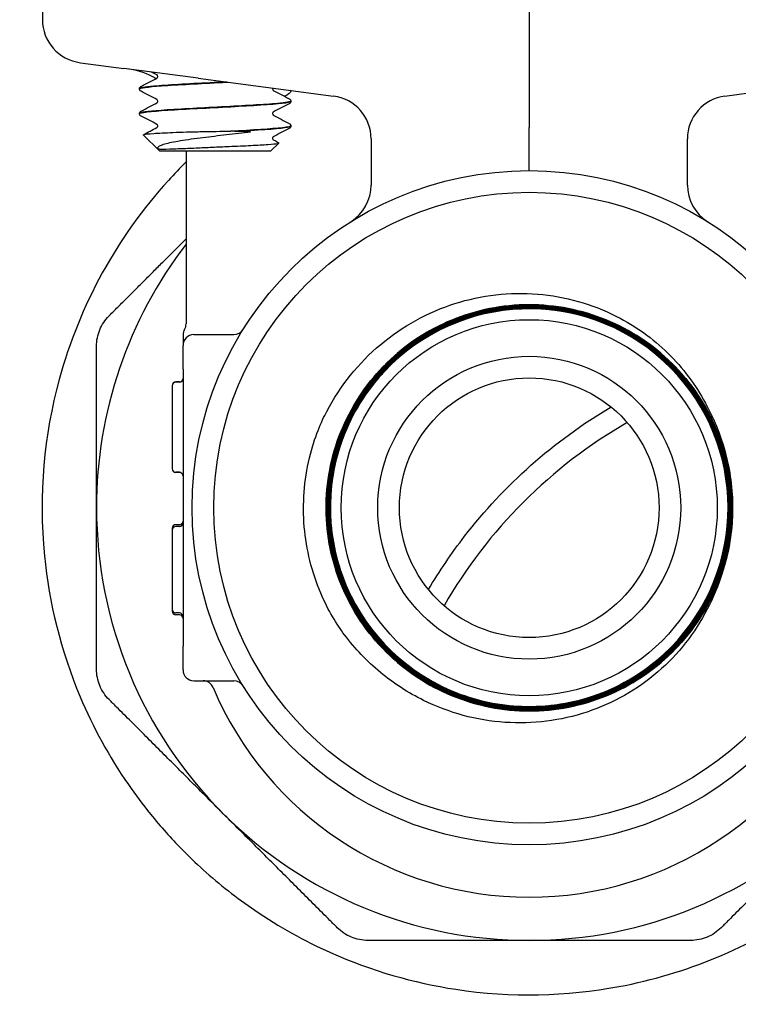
# Model space of a CAD drawing. Header units: inches. Extents: x 18 to 846, y -67 to 561.
# Tile 546 of 656: x 718.11 to 720.18, y 221.3 to 224.14. Entities that reach past the tile are written whole.
import ezdxf

# ---------------------------------------------------------------- set-up
doc = ezdxf.new("R2010")
doc.units = ezdxf.units.IN
doc.header["$LTSCALE"] = 24
doc.header["$MEASUREMENT"] = 0
doc.layers.add('Visible (ANSI)', color=7, linetype='Continuous', lineweight=30)

msp = doc.modelspace()

# ---------------------------------------------------------------- linework, layer by layer
at = {"layer": 'Visible (ANSI)'}
for p, q in [((718.17455, 224.60536), (718.17455, 224.14013)), ((719.5808, 224.60536), (719.5808, 223.82899)), ((718.28434, 224.01591), (718.4095, 223.99943)), ((718.62432, 223.97115), (718.4095, 223.99943)), ((718.62432, 223.97115), (719.01534, 223.91967)), ((720.14627, 223.91967), (720.53729, 223.97115)), ((718.45488, 223.94073), (718.45488, 223.94006)), ((718.89238, 223.90498), (718.89238, 223.90431)), ((718.45488, 223.86923), (718.45488, 223.86856)), ((718.7304, 223.81792), (718.7179, 223.81792)), ((718.89238, 223.83348), (718.89238, 223.83281)), ((719.5808, 223.70411), (719.5808, 223.82899)), ((718.51262, 223.76161), (718.46585, 223.80722)), ((719.12402, 223.79574), (719.12402, 223.66245)), ((720.03759, 223.66245), (720.03759, 223.79574)), ((718.51262, 223.76161), (718.83463, 223.76161)), ((718.58955, 223.76161), (718.58955, 223.26161)), ((718.83463, 223.76161), (718.8575, 223.78391)), ((718.5808, 223.22955), (718.5808, 223.19911)), ((718.61205, 223.23036), (718.72769, 223.23036)), ((718.5808, 223.13036), (718.5808, 223.19911)), ((718.5808, 223.13036), (718.5808, 222.99785)), ((718.54955, 223.08315), (718.54955, 223.08254)), ((718.54955, 223.08254), (718.54955, 222.96289)), ((718.57039, 223.09356), (718.55997, 223.09356)), ((718.57039, 223.09296), (718.55997, 223.09296)), ((718.5808, 222.99785), (718.5808, 222.46288)), ((718.54955, 222.96289), (718.54955, 222.84304)), ((718.54955, 222.84304), (718.54955, 222.84264)), ((718.57039, 222.83262), (718.55997, 222.83262)), ((718.57039, 222.83222), (718.55997, 222.83222)), ((718.57039, 222.68134), (718.55997, 222.68134)), ((718.54955, 222.67092), (718.54955, 222.66583)), ((718.54955, 222.66586), (718.54955, 222.43669)), ((718.57039, 222.67627), (718.55997, 222.67627)), ((718.5808, 222.46288), (718.5808, 222.33036)), ((718.54955, 222.43669), (718.54955, 222.43142)), ((718.57039, 222.42627), (718.55997, 222.42627)), ((718.57039, 222.42101), (718.55997, 222.42101)), ((718.5808, 222.26161), (718.5808, 222.33036)), ((718.61205, 222.23036), (718.72769, 222.23036))]:
    msp.add_line(p, q, dxfattribs=at)
for radius in [0.97375, 0.91125, 0.54316, 0.4375, 0.375]:
    msp.add_circle((719.5808, 222.73036), radius, dxfattribs=at)
for centre, radius, start, end in [((730.5808, 232.73036), 18.75, 193.689887, 261.558657), ((718.40205, 223.8113), 0.1875, 57.7328, 82.5), ((718.99902, 223.79574), 0.125, 0, 82.5), ((720.16259, 223.79574), 0.125, 97.5, 180), ((718.99902, 223.66245), 0.125, 301.97122, 0), ((720.16259, 223.66245), 0.125, 180, 238.02878), ((719.5808, 222.73036), 1.25, 142.46676, 180), ((719.5808, 222.73036), 0.57441, 139.86113, 136.72231), ((718.61205, 223.22972), 0.03125, 149.31658, 180), ((718.5583, 223.26161), 0.03125, 329.31658, 0), ((718.61205, 223.19911), 0.03125, 90, 180), ((718.72769, 223.26161), 0.03125, 270, 328.08862), ((718.57039, 223.10398), 0.01042, 270, 0), ((718.57039, 223.10337), 0.01042, 270, 0), ((719.5808, 222.73036), 0.57441, 136.72231, 139.86113), ((718.55997, 223.08315), 0.01042, 90, 180), ((718.55997, 223.08254), 0.01042, 90, 180), ((720.5808, 221.73036), 1.4375, 119.91628, 150.08372), ((718.55997, 222.84304), 0.01042, 180, 270), ((718.55997, 222.84264), 0.01042, 180, 270), ((718.57039, 222.82221), 0.01042, 0, 90), ((718.57039, 222.8218), 0.01042, 0, 90), ((719.5808, 222.73036), 0.5875, 358.62118, 1.76001), ((719.5808, 222.73036), 1.25, 180, 225), ((718.55997, 222.67092), 0.01042, 90, 180), ((718.57039, 222.69175), 0.01042, 270, 0), ((718.57039, 222.68669), 0.01042, 270, 0), ((718.55997, 222.66586), 0.01042, 90, 180), ((718.55997, 222.43669), 0.01042, 180, 270), ((718.55997, 222.43142), 0.01042, 180, 270), ((718.57039, 222.41586), 0.01042, 0, 90), ((718.57039, 222.41059), 0.01042, 0, 90), ((718.61205, 222.26161), 0.03125, 180, 270), ((718.63873, 222.19911), 0.03125, 22.87693, 90), ((718.72769, 222.19911), 0.03125, 31.91138, 90), ((719.5808, 222.59661), 0.99125, 202.87693, 337.12307), ((719.5808, 222.73036), 1.25, 225, 270), ((719.5808, 222.73036), 1.25, 270, 315)]:
    msp.add_arc(centre, radius, start, end, dxfattribs=at)
msp.add_ellipse((718.30066, 224.13984), major_axis=(0.12504, -0.01646), ratio=0.991106, start_param=3.2713412, end_param=4.712389, dxfattribs=at)
for points in [[(718.50561, 223.98064), (718.5004, 223.98337), (718.49519, 223.98611), (718.48998, 223.98884)], [(718.45958, 223.94754), (718.47493, 223.95557), (718.49028, 223.9636), (718.50561, 223.97165)], [(718.50561, 223.90914), (718.49028, 223.91719), (718.47493, 223.92523), (718.45958, 223.93326)], [(718.83992, 223.94277), (718.83963, 223.94211), (718.83942, 223.94126), (718.83942, 223.9404)], [(718.84164, 223.9359), (718.85698, 223.92785), (718.87232, 223.91982), (718.88767, 223.91179)], [(718.45958, 223.87604), (718.47493, 223.88407), (718.49028, 223.8921), (718.50561, 223.90015)], [(718.88767, 223.89751), (718.87232, 223.88948), (718.85698, 223.88144), (718.84164, 223.87339)], [(718.50561, 223.83764), (718.49028, 223.84569), (718.47493, 223.85373), (718.45958, 223.86176)], [(718.84164, 223.8644), (718.85698, 223.85635), (718.87232, 223.84832), (718.88767, 223.84029)], [(718.46619, 223.808), (718.47934, 223.81488), (718.49248, 223.82176), (718.50561, 223.82865)], [(718.88767, 223.82601), (718.87232, 223.81798), (718.85698, 223.80994), (718.84164, 223.80189)], [(718.84164, 223.7929), (718.8468, 223.7902), (718.85196, 223.78749), (718.85712, 223.78479)]]:
    msp.add_open_spline(points, degree=3, dxfattribs=at)
for points, knots in [([(718.45492, 223.94004), (718.45502, 223.94302), (718.47833, 223.94601), (718.51894, 223.949), (718.56435, 223.95234), (718.63053, 223.95568), (718.69446, 223.95902), (718.69973, 223.9593), (718.70497, 223.95957), (718.71017, 223.95985)], [15.7056467, 15.7056467, 15.7056467, 15.7056467, 16.4933178, 16.4933178, 16.4933178, 17.3741612, 17.3741612, 17.3741612, 17.4466642, 17.4466642, 17.4466642, 17.4466642]), ([(718.7065, 223.96033), (718.69088, 223.9595), (718.675, 223.95868), (718.6592, 223.95785), (718.59524, 223.95452), (718.53385, 223.95119), (718.49631, 223.94785), (718.46959, 223.94548), (718.45531, 223.9431), (718.4551, 223.94073)], [-23.7130579, -23.7130579, -23.7130579, -23.7130579, -23.4959687, -23.4959687, -23.4959687, -22.6167864, -22.6167864, -22.6167864, -21.9911486, -21.9911486, -21.9911486, -21.9911486]), ([(718.50783, 223.97615), (718.50783, 223.97753), (718.50727, 223.97882), (718.50633, 223.98011), (718.50598, 223.98038), (718.50566, 223.98061), (718.50561, 223.98064), (718.50561, 223.98064)], [0, 0, 0, 0, 0.022828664, 0.022828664, 0.041633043, 0.041633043, 0.054614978, 0.054614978, 0.054614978, 0.054614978]), ([(718.50561, 223.97165), (718.50561, 223.97165), (718.50584, 223.97174), (718.5066, 223.97254), (718.50697, 223.97299), (718.5076, 223.97432), (718.50783, 223.97523), (718.50783, 223.97615)], [0.002645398, 0.002645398, 0.002645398, 0.002645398, 0.027589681, 0.027589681, 0.042171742, 0.042171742, 0.057287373, 0.057287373, 0.057287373, 0.057287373]), ([(718.45488, 223.94076), (718.45494, 223.94221), (718.45549, 223.94358), (718.45673, 223.94546), (718.4574, 223.94607), (718.45856, 223.94696), (718.45908, 223.94727), (718.45958, 223.94754)], [0, 0, 0, 0, 0.020588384, 0.020588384, 0.04017257, 0.04017257, 0.058516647, 0.058516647, 0.058516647, 0.058516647]), ([(718.45958, 223.93326), (718.4588, 223.93367), (718.45796, 223.93416), (718.45656, 223.93561), (718.45606, 223.93625), (718.45523, 223.9379), (718.45493, 223.93895), (718.45488, 223.94004)], [0, 0, 0, 0, 0.028459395, 0.028459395, 0.043235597, 0.043235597, 0.058545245, 0.058545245, 0.058545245, 0.058545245]), ([(718.83942, 223.9404), (718.83942, 223.93901), (718.83999, 223.93772), (718.84092, 223.93643), (718.84127, 223.93616), (718.84159, 223.93593), (718.84165, 223.9359), (718.84165, 223.9359)], [0, 0, 0, 0, 0.022828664, 0.022828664, 0.041633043, 0.041633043, 0.054614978, 0.054614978, 0.054614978, 0.054614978]), ([(718.89031, 223.93613), (718.89178, 223.93594), (718.89247, 223.93514), (718.8921, 223.93057), (718.88595, 223.92416), (718.87473, 223.91932), (718.87433, 223.91915), (718.87392, 223.91898)], [0, 0, 0, 0, 0.08181539, 0.08181539, 0.30693367, 0.30693367, 0.31512174, 0.31512174, 0.31512174, 0.31512174]), ([(718.45488, 223.86854), (718.45488, 223.86859), (718.45488, 223.86865), (718.45489, 223.8687), (718.4557, 223.87205), (718.48662, 223.8754), (718.53687, 223.87875), (718.5871, 223.8821), (718.65566, 223.88545), (718.71865, 223.8888), (718.78161, 223.89214), (718.83777, 223.89549), (718.86754, 223.89884), (718.88378, 223.90066), (718.892, 223.90249), (718.89204, 223.90431)], [9.4224614, 9.4224614, 9.4224614, 9.4224614, 9.4372578, 9.4372578, 9.4372578, 10.320193, 10.320193, 10.320193, 11.2028583, 11.2028583, 11.2028583, 12.0852563, 12.0852563, 12.0852563, 12.5663706, 12.5663706, 12.5663706, 12.5663706]), ([(718.89215, 223.90501), (718.89205, 223.90271), (718.87877, 223.90041), (718.85364, 223.8981), (718.81704, 223.89475), (718.75599, 223.8914), (718.6918, 223.88805), (718.62791, 223.88472), (718.56215, 223.88138), (718.5173, 223.87805), (718.47779, 223.87511), (718.45516, 223.87217), (718.45493, 223.86923)], [-18.8518725, -18.8518725, -18.8518725, -18.8518725, -18.2452653, -18.2452653, -18.2452653, -17.3619241, -17.3619241, -17.3619241, -16.4826805, -16.4826805, -16.4826805, -15.7079633, -15.7079633, -15.7079633, -15.7079633]), ([(718.50783, 223.90465), (718.50783, 223.90603), (718.50727, 223.90732), (718.50633, 223.90861), (718.50598, 223.90888), (718.50566, 223.90911), (718.50561, 223.90914), (718.50561, 223.90914)], [0, 0, 0, 0, 0.022828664, 0.022828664, 0.041633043, 0.041633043, 0.054614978, 0.054614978, 0.054614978, 0.054614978]), ([(718.50561, 223.90015), (718.50561, 223.90015), (718.50584, 223.90024), (718.5066, 223.90104), (718.50697, 223.90149), (718.5076, 223.90282), (718.50783, 223.90373), (718.50783, 223.90465)], [0.002645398, 0.002645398, 0.002645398, 0.002645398, 0.027589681, 0.027589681, 0.042171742, 0.042171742, 0.057287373, 0.057287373, 0.057287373, 0.057287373]), ([(718.88767, 223.91179), (718.88845, 223.91138), (718.8893, 223.91088), (718.89069, 223.90943), (718.89119, 223.90879), (718.89202, 223.90714), (718.89233, 223.90609), (718.89238, 223.90501)], [0, 0, 0, 0, 0.028459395, 0.028459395, 0.043235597, 0.043235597, 0.058545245, 0.058545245, 0.058545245, 0.058545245]), ([(718.89238, 223.90429), (718.89231, 223.90283), (718.89177, 223.90146), (718.89052, 223.89958), (718.88985, 223.89897), (718.8887, 223.89808), (718.88817, 223.89777), (718.88767, 223.89751)], [0, 0, 0, 0, 0.020588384, 0.020588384, 0.04017257, 0.04017257, 0.058516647, 0.058516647, 0.058516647, 0.058516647]), ([(718.45488, 223.86926), (718.45494, 223.87071), (718.45549, 223.87208), (718.45673, 223.87396), (718.4574, 223.87457), (718.45856, 223.87546), (718.45908, 223.87577), (718.45958, 223.87604)], [0, 0, 0, 0, 0.020588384, 0.020588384, 0.04017257, 0.04017257, 0.058516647, 0.058516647, 0.058516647, 0.058516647]), ([(718.84165, 223.87339), (718.84165, 223.87339), (718.84141, 223.8733), (718.84065, 223.8725), (718.84029, 223.87205), (718.83966, 223.87072), (718.83942, 223.86981), (718.83942, 223.8689)], [0.002645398, 0.002645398, 0.002645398, 0.002645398, 0.027589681, 0.027589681, 0.042171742, 0.042171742, 0.057287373, 0.057287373, 0.057287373, 0.057287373]), ([(718.45958, 223.86176), (718.4588, 223.86217), (718.45796, 223.86266), (718.45656, 223.86411), (718.45606, 223.86475), (718.45523, 223.8664), (718.45493, 223.86745), (718.45488, 223.86854)], [0, 0, 0, 0, 0.028459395, 0.028459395, 0.043235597, 0.043235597, 0.058545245, 0.058545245, 0.058545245, 0.058545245]), ([(718.83942, 223.8689), (718.83942, 223.86751), (718.83999, 223.86622), (718.84092, 223.86493), (718.84127, 223.86466), (718.84159, 223.86443), (718.84165, 223.8644), (718.84165, 223.8644)], [0, 0, 0, 0, 0.022828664, 0.022828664, 0.041633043, 0.041633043, 0.054614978, 0.054614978, 0.054614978, 0.054614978]), ([(718.46585, 223.80722), (718.46537, 223.80769), (718.46615, 223.80816), (718.4724, 223.80961), (718.4819, 223.81056), (718.51049, 223.81249), (718.52943, 223.81345), (718.55179, 223.81441)], [-0.5228503, -0.5228503, -0.5228503, -0.5228503, -0.42146306, -0.42146306, -0.21216858, -0.21216858, 0, 0, 0, 0]), ([(718.50783, 223.83315), (718.50783, 223.83453), (718.50727, 223.83582), (718.50633, 223.83711), (718.50598, 223.83738), (718.50566, 223.83761), (718.50561, 223.83764), (718.50561, 223.83764)], [0, 0, 0, 0, 0.022828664, 0.022828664, 0.041633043, 0.041633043, 0.054614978, 0.054614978, 0.054614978, 0.054614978]), ([(718.50561, 223.82865), (718.50561, 223.82865), (718.50584, 223.82874), (718.5066, 223.82954), (718.50697, 223.82999), (718.5076, 223.83132), (718.50783, 223.83223), (718.50783, 223.83315)], [0.002645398, 0.002645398, 0.002645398, 0.002645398, 0.027589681, 0.027589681, 0.042171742, 0.042171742, 0.057287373, 0.057287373, 0.057287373, 0.057287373]), ([(718.76729, 223.81441), (718.74479, 223.81172), (718.72114, 223.80901), (718.67446, 223.80354), (718.65176, 223.80082), (718.60654, 223.79496), (718.58471, 223.79184), (718.54839, 223.78554), (718.53394, 223.78243), (718.5141, 223.77614), (718.50846, 223.77303), (718.50739, 223.76981)], [-0.9073382, -0.9073382, -0.9073382, -0.9073382, -0.72551326, -0.72551326, -0.55061182, -0.55061182, -0.35778862, -0.35778862, -0.17425332, -0.17425332, 0, 0, 0, 0]), ([(718.55179, 223.81441), (718.56401, 223.81493), (718.57721, 223.8154), (718.60529, 223.81623), (718.62014, 223.81659), (718.66263, 223.81746), (718.69078, 223.81787), (718.7179, 223.81792)], [-0.44431555, -0.44431555, -0.44431555, -0.44431555, -0.32882749, -0.32882749, -0.21096916, -0.21096916, 0, 0, 0, 0]), ([(718.89203, 223.83351), (718.89207, 223.83168), (718.88392, 223.82985), (718.86772, 223.82803), (718.83787, 223.82466), (718.78129, 223.82129), (718.7179, 223.81792)], [-12.5686872, -12.5686872, -12.5686872, -12.5686872, -12.0870096, -12.0870096, -12.0870096, -11.1993887, -11.1993887, -11.1993887, -11.1993887]), ([(718.7304, 223.81792), (718.79416, 223.82136), (718.84898, 223.82479), (718.87486, 223.82823), (718.88638, 223.82976), (718.89206, 223.83128), (718.89202, 223.83281)], [4.9749506, 4.9749506, 4.9749506, 4.9749506, 5.8802797, 5.8802797, 5.8802797, 6.2831853, 6.2831853, 6.2831853, 6.2831853]), ([(718.7304, 223.81792), (718.75173, 223.81787), (718.76662, 223.81748), (718.77281, 223.81669), (718.77372, 223.81656), (718.77442, 223.81632), (718.77457, 223.81626), (718.7747, 223.81617), (718.77474, 223.81613), (718.77477, 223.81607), (718.77478, 223.81605), (718.77478, 223.816), (718.77478, 223.81597), (718.77475, 223.81592), (718.77473, 223.8159), (718.77466, 223.81584), (718.77461, 223.8158), (718.77443, 223.8157), (718.77424, 223.81562), (718.77365, 223.81543), (718.77319, 223.81532), (718.77124, 223.81492), (718.76912, 223.81463), (718.76729, 223.81441)], [-0.13908594, -0.13908594, -0.13908594, -0.13908594, -0.04049598, -0.04049598, -0.02905727, -0.02905727, -0.02604998, -0.02604998, -0.0248335, -0.0248335, -0.02414703, -0.02414703, -0.02358262, -0.02358262, -0.02294682, -0.02294682, -0.02195641, -0.02195641, -0.01935369, -0.01935369, -0.01486853, -0.01486853, 0, 0, 0, 0]), ([(718.88767, 223.84029), (718.88845, 223.83988), (718.8893, 223.83938), (718.89069, 223.83793), (718.89119, 223.83729), (718.89202, 223.83564), (718.89233, 223.83459), (718.89238, 223.83351)], [0, 0, 0, 0, 0.028459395, 0.028459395, 0.043235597, 0.043235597, 0.058545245, 0.058545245, 0.058545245, 0.058545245]), ([(718.89238, 223.83279), (718.89231, 223.83133), (718.89177, 223.82996), (718.89052, 223.82808), (718.88985, 223.82747), (718.8887, 223.82658), (718.88817, 223.82627), (718.88767, 223.82601)], [0, 0, 0, 0, 0.020588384, 0.020588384, 0.04017257, 0.04017257, 0.058516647, 0.058516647, 0.058516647, 0.058516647]), ([(718.84165, 223.80189), (718.84165, 223.80189), (718.84141, 223.8018), (718.84065, 223.801), (718.84029, 223.80055), (718.83966, 223.79922), (718.83942, 223.79831), (718.83942, 223.7974)], [0.002645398, 0.002645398, 0.002645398, 0.002645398, 0.027589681, 0.027589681, 0.042171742, 0.042171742, 0.057287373, 0.057287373, 0.057287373, 0.057287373]), ([(718.83942, 223.7974), (718.83942, 223.79601), (718.83999, 223.79472), (718.84092, 223.79343), (718.84127, 223.79316), (718.84159, 223.79293), (718.84165, 223.7929), (718.84165, 223.7929)], [0, 0, 0, 0, 0.022828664, 0.022828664, 0.041633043, 0.041633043, 0.054614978, 0.054614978, 0.054614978, 0.054614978]), ([(718.50739, 223.76981), (718.50729, 223.76948), (718.50733, 223.76915), (718.50753, 223.76876), (718.50758, 223.76867), (718.50768, 223.76852), (718.50772, 223.76847), (718.50779, 223.76839), (718.50782, 223.76836), (718.50789, 223.76829), (718.50791, 223.76826), (718.50798, 223.7682), (718.50802, 223.76817), (718.5081, 223.76809), (718.50815, 223.76805), (718.50832, 223.76792), (718.50845, 223.76783), (718.50891, 223.76755), (718.50928, 223.76738), (718.5116, 223.76657), (718.51465, 223.76628), (718.5214, 223.76628)], [-0.25215193, -0.25215193, -0.25215193, -0.25215193, -0.19967794, -0.19967794, -0.18722758, -0.18722758, -0.18219412, -0.18219412, -0.17935031, -0.17935031, -0.17701108, -0.17701108, -0.17437616, -0.17437616, -0.17027277, -0.17027277, -0.15860757, -0.15860757, -0.12989843, -0.12989843, 0, 0, 0, 0]), ([(718.5214, 223.76628), (718.53359, 223.76628), (718.54956, 223.76695), (718.57725, 223.76798), (718.59696, 223.76879), (718.61862, 223.76981)], [-0.29459793, -0.29459793, -0.29459793, -0.29459793, -0.17753869, -0.17753869, 0, 0, 0, 0]), ([(718.61862, 223.76981), (718.63357, 223.77051), (718.64929, 223.7712), (718.68152, 223.7726), (718.69786, 223.7733), (718.73625, 223.77497), (718.75757, 223.77592), (718.79607, 223.77785), (718.81278, 223.77881), (718.83924, 223.78074), (718.84862, 223.78169), (718.85729, 223.78337), (718.85847, 223.78408), (718.85712, 223.78479)], [-2.9565185, -2.9565185, -2.9565185, -2.9565185, -2.83328963, -2.83328963, -2.7085326, -2.7085326, -2.53378878, -2.53378878, -2.35616123, -2.35616123, -2.17565081, -2.17565081, -2.04025374, -2.04025374, -2.04025374, -2.04025374]), ([(718.58956, 223.72929), (718.57201, 223.71188), (718.55495, 223.69403), (718.3911, 223.51337), (718.28211, 223.31696), (718.17941, 222.94039), (718.16292, 222.76804), (718.1938, 222.45604), (718.22736, 222.31838), (718.32075, 222.0965), (718.36714, 222.01127), (718.4432, 221.90118), (718.46455, 221.87264), (718.50153, 221.82697), (718.51647, 221.80941), (718.54631, 221.77605), (718.56114, 221.76022), (718.5966, 221.72408), (718.61748, 221.70407), (718.68624, 221.64214), (718.73603, 221.6031), (718.85821, 221.51977), (718.93162, 221.47905), (719.12552, 221.39244), (719.24754, 221.35763), (719.52945, 221.31466), (719.68865, 221.31885), (720.03461, 221.38357), (720.21744, 221.4604), (720.55582, 221.69278), (720.70674, 221.85694), (720.90324, 222.21498), (720.9622, 222.39775), (720.99574, 222.73949), (720.98741, 222.89134), (720.92128, 223.18209), (720.86784, 223.31848), (720.76556, 223.49167), (720.73592, 223.53597), (720.68388, 223.60485), (720.66311, 223.63044), (720.622, 223.67757), (720.60187, 223.69924), (720.57808, 223.72328), (720.57508, 223.72629), (720.57205, 223.72929)], [5.1200673, 5.1200673, 5.1200673, 5.1200673, 5.3468231, 5.3468231, 7.3617835, 7.3617835, 8.8548679, 8.8548679, 10.0043047, 10.0043047, 10.7586975, 10.7586975, 11.0316049, 11.0316049, 11.2075925, 11.2075925, 11.3731003, 11.3731003, 11.594091, 11.594091, 12.0813635, 12.0813635, 12.7424337, 12.7424337, 13.7843745, 13.7843745, 15.1663247, 15.1663247, 16.9519263, 16.9519263, 18.9421313, 18.9421313, 20.5811422, 20.5811422, 21.8118685, 21.8118685, 22.9486809, 22.9486809, 23.3564526, 23.3564526, 23.607837, 23.607837, 23.8332545, 23.8332545, 23.8657217, 23.8657217, 23.8657217, 23.8657217]), ([(718.99601, 223.00853), (719.03491, 223.08256), (719.08778, 223.14835), (719.21493, 223.25493), (719.28767, 223.29508), (719.44328, 223.34461), (719.5245, 223.35399), (719.68467, 223.34095), (719.76211, 223.31915), (719.88771, 223.25524), (719.93778, 223.21936), (720.02474, 223.13424), (720.06129, 223.08565), (720.08985, 223.03238)], [0, 0, 0, 0, 0.637222, 0.637222, 1.2647089, 1.2647089, 1.8824576, 1.8824576, 2.490465, 2.490465, 2.9578106, 2.9578106, 3.4191938, 3.4191938, 3.4191938, 3.4191938]), ([(719.16261, 223.12414), (719.13953, 223.09965), (719.11859, 223.07311), (719.05908, 222.98222), (719.03071, 222.9122), (719.00242, 222.76523), (719.00277, 222.68967), (719.03242, 222.54294), (719.06144, 222.47317), (719.14461, 222.34867), (719.19796, 222.29514), (719.32219, 222.21153), (719.39189, 222.18226), (719.53859, 222.15209), (719.61419, 222.15148), (719.76138, 222.17929), (719.83156, 222.20744), (719.95719, 222.28908), (720.01143, 222.34178), (720.09666, 222.46502), (720.12683, 222.53439), (720.15887, 222.68079), (720.16044, 222.75643), (720.13449, 222.90406), (720.10721, 222.97464), (720.02712, 223.10137), (719.97507, 223.15631), (719.85284, 223.24315), (719.78382, 223.27422), (719.63774, 223.30814), (719.56208, 223.31066), (719.41403, 223.28657), (719.34307, 223.26017), (719.21525, 223.18164), (719.15961, 223.13026), (719.07117, 223.00906), (719.03922, 222.94039), (719.00342, 222.79466), (718.99993, 222.71898), (719.02217, 222.57055), (719.04768, 222.49921), (719.12463, 222.37032), (719.17534, 222.314), (719.29549, 222.22398), (719.36379, 222.19113), (719.50915, 222.15347), (719.58483, 222.14902), (719.73363, 222.16938), (719.80533, 222.19401), (719.93527, 222.26937), (719.99226, 222.31938), (720.08387, 222.43846), (720.1176, 222.50639), (720.15712, 222.65136), (720.16254, 222.72702), (720.14405, 222.87616), (720.12032, 222.94822), (720.04656, 223.07919), (719.99724, 223.13685), (719.87925, 223.23001), (719.81172, 223.26463), (719.66717, 223.30601), (719.59153, 223.31239), (719.44207, 223.29578), (719.36967, 223.27295), (719.23769, 223.20081), (719.17937, 223.15219), (719.08466, 223.03532), (719.04917, 222.96818), (719.00592, 222.82408), (718.99858, 222.74848), (719.01331, 222.59872), (719.03523, 222.52599), (719.10574, 222.39302), (719.15364, 222.33405), (719.26938, 222.2378), (719.33611, 222.20144), (719.47975, 222.15634), (719.55529, 222.14804), (719.70533, 222.16087), (719.77838, 222.18189), (719.91232, 222.25075), (719.97193, 222.29793), (720.0697, 222.41252), (720.10693, 222.47882), (720.15387, 222.62197), (720.16314, 222.69745), (720.1522, 222.84773), (720.1321, 222.92109), (720.0649, 223.05598), (720.01844, 223.11622), (719.90504, 223.21551), (719.83917, 223.2536), (719.69653, 223.30239), (719.62112, 223.31261), (719.47062, 223.30358), (719.39696, 223.28439), (719.26114, 223.21887), (719.20028, 223.17315), (719.0995, 223.06094), (719.06055, 222.99551), (719.00992, 222.85341), (718.99874, 222.77809), (719.00587, 222.62739), (719.02413, 222.55344), (719.08797, 222.41671), (719.13294, 222.35524), (719.24394, 222.25298), (719.3089, 222.21318), (719.45044, 222.16072), (719.52567, 222.14857), (719.67655, 222.1538), (719.75076, 222.17112), (719.88838, 222.23327), (719.95047, 222.27749), (720.05419, 222.38725), (720.09484, 222.45175), (720.14912, 222.5927), (720.16223, 222.66782), (720.15892, 222.81885), (720.14252, 222.89333), (720.08209, 223.03181), (720.03863, 223.09449), (719.93012, 223.19967), (719.8661, 223.24116), (719.72575, 223.29726), (719.65077, 223.31133), (719.4996, 223.30993), (719.42488, 223.29447), (719.28555, 223.23576), (719.22228, 223.19307), (719.11567, 223.08583), (719.07334, 223.0223), (719.01543, 222.88259), (719.0004, 222.80774), (718.99988, 222.65647), (719.0144, 222.58151), (719.07138, 222.44135), (719.11329, 222.37751), (719.21923, 222.26947), (719.28226, 222.22632), (719.42132, 222.1666), (719.49602, 222.15061), (719.64737, 222.14817), (719.72256, 222.16175), (719.86352, 222.21698), (719.92793, 222.2581), (720.03737, 222.36274), (720.08135, 222.42525), (720.14287, 222.56364), (720.15981, 222.63818), (720.16417, 222.78958), (720.15154, 222.86499), (720.09807, 223.00672), (720.05774, 223.0717), (719.95443, 223.18253), (719.89244, 223.22732), (719.75476, 223.29063), (719.68039, 223.30853), (719.52896, 223.31481), (719.45335, 223.30313), (719.31085, 223.25143), (719.24533, 223.2119), (719.13313, 223.10994), (719.08752, 223.04848), (719.02243, 222.91153), (719.00357, 222.83734), (718.99537, 222.68591), (719.0061, 222.6101), (719.05602, 222.46687), (719.09474, 222.40081), (719.19533, 222.28725), (719.25625, 222.24084), (719.39245, 222.17397), (719.46644, 222.15416), (719.61786, 222.14403), (719.69384, 222.1538), (719.83779, 222.20194), (719.90437, 222.23984), (720.01928, 222.33905), (720.06649, 222.39941), (720.13512, 222.53484), (720.15588, 222.60862), (720.16794, 222.76), (720.15913, 222.83615), (720.11279, 222.98079), (720.07571, 223.04789), (719.9779, 223.16412), (719.91811, 223.21213), (719.78347, 223.28252), (719.70991, 223.30422), (719.5586, 223.31821), (719.4823, 223.31036), (719.33699, 223.26583), (719.26938, 223.22958), (719.15184, 223.13319), (719.10305, 223.07398), (719.03091, 222.94015), (719.00826, 222.86683), (718.99234, 222.71561), (718.99924, 222.63917), (719.04194, 222.49321), (719.07735, 222.4251), (719.1723, 222.30627), (719.23094, 222.2567), (719.36392, 222.18283), (719.437, 222.15923), (719.58809, 222.14139), (719.66467, 222.14731), (719.81125, 222.18819), (719.87985, 222.22275), (719.99995, 222.31625), (720.05029, 222.37429), (720.1259, 222.50641), (720.15044, 222.57923), (720.17021, 222.73018), (720.16525, 222.80688), (720.12621, 222.95406), (720.0925, 223.02314), (720.00047, 223.14449), (719.94304, 223.1956), (719.81181, 223.27292), (719.73926, 223.2984), (719.58847, 223.3201), (719.51167, 223.31611), (719.36391, 223.27892), (719.29436, 223.24606), (719.17177, 223.15553), (719.11991, 223.09871), (719.04087, 222.96839), (719.01446, 222.89612), (718.99083, 222.74552), (718.99385, 222.66862), (719.02919, 222.52031), (719.06118, 222.45031), (719.15021, 222.3265), (719.2064, 222.27388), (719.33579, 222.19315), (719.40777, 222.16581), (719.55815, 222.14025), (719.63513, 222.14229), (719.78398, 222.17577), (719.85442, 222.20689), (719.97943, 222.2944), (720.03279, 222.34995), (720.11521, 222.4784), (720.14348, 222.55006), (720.17096, 222.70021), (720.1699, 222.77725), (720.13829, 222.92661), (720.10805, 222.99749), (720.02208, 223.12368), (719.96717, 223.17777), (719.8397, 223.26187), (719.76835, 223.29107), (719.61847, 223.32047), (719.54137, 223.32038), (719.39153, 223.29066), (719.32022, 223.26129), (719.19287, 223.17688), (719.13805, 223.12263), (719.05228, 222.99615), (719.02217, 222.92514), (718.99085, 222.77554), (718.98995, 222.6984), (719.01779, 222.54809), (719.04627, 222.47638), (719.12912, 222.34788), (719.1827, 222.29234), (719.30816, 222.20492), (719.37883, 222.17388), (719.52811, 222.14065), (719.60529, 222.13878), (719.75603, 222.16472), (719.82815, 222.1923), (719.95777, 222.27357), (720.01402, 222.32647), (720.09262, 222.43627), (720.11938, 222.4887), (720.15653, 222.59972), (720.1667, 222.6577), (720.16813, 222.71623)], [24.7442257, 24.7442257, 24.7442257, 24.7442257, 25.0019287, 25.0019287, 25.572211, 25.572211, 26.1425846, 26.1425846, 26.7130496, 26.7130496, 27.283606, 27.283606, 27.8542538, 27.8542538, 28.4249929, 28.4249929, 28.9958235, 28.9958235, 29.5667455, 29.5667455, 30.1377589, 30.1377589, 30.7088637, 30.7088637, 31.2800598, 31.2800598, 31.8513474, 31.8513474, 32.4227264, 32.4227264, 32.9941967, 32.9941967, 33.5657585, 33.5657585, 34.1374116, 34.1374116, 34.7091561, 34.7091561, 35.2809921, 35.2809921, 35.8529194, 35.8529194, 36.4249381, 36.4249381, 36.9970482, 36.9970482, 37.5692497, 37.5692497, 38.1415426, 38.1415426, 38.7139268, 38.7139268, 39.2864025, 39.2864025, 39.8589696, 39.8589696, 40.431628, 40.431628, 41.0043778, 41.0043778, 41.5772191, 41.5772191, 42.1501517, 42.1501517, 42.7231757, 42.7231757, 43.2962911, 43.2962911, 43.8694978, 43.8694978, 44.442796, 44.442796, 45.0161856, 45.0161856, 45.5896665, 45.5896665, 46.1632388, 46.1632388, 46.7369025, 46.7369025, 47.3106576, 47.3106576, 47.8845041, 47.8845041, 48.458442, 48.458442, 49.0324712, 49.0324712, 49.6065919, 49.6065919, 50.1808039, 50.1808039, 50.7551073, 50.7551073, 51.3295021, 51.3295021, 51.9039883, 51.9039883, 52.4785658, 52.4785658, 53.0532348, 53.0532348, 53.6279951, 53.6279951, 54.2028468, 54.2028468, 54.7777899, 54.7777899, 55.3528244, 55.3528244, 55.9279502, 55.9279502, 56.5031675, 56.5031675, 57.0784761, 57.0784761, 57.6538761, 57.6538761, 58.2293675, 58.2293675, 58.8049502, 58.8049502, 59.3806244, 59.3806244, 59.9563899, 59.9563899, 60.5322468, 60.5322468, 61.1081951, 61.1081951, 61.6842347, 61.6842347, 62.2603657, 62.2603657, 62.8365881, 62.8365881, 63.4129019, 63.4129019, 63.9893071, 63.9893071, 64.5658036, 64.5658036, 65.1423916, 65.1423916, 65.7190709, 65.7190709, 66.2958415, 66.2958415, 66.8727036, 66.8727036, 67.449657, 67.449657, 68.0267018, 68.0267018, 68.603838, 68.603838, 69.1810655, 69.1810655, 69.7583844, 69.7583844, 70.3357947, 70.3357947, 70.9132964, 70.9132964, 71.4908894, 71.4908894, 72.0685738, 72.0685738, 72.6463496, 72.6463496, 73.2242168, 73.2242168, 73.8021753, 73.8021753, 74.3802252, 74.3802252, 74.9583665, 74.9583665, 75.5365991, 75.5365991, 76.1149231, 76.1149231, 76.6933385, 76.6933385, 77.2718453, 77.2718453, 77.8504434, 77.8504434, 78.4291329, 78.4291329, 79.0079138, 79.0079138, 79.586786, 79.586786, 80.1657496, 80.1657496, 80.7448046, 80.7448046, 81.3239509, 81.3239509, 81.9031886, 81.9031886, 82.4825177, 82.4825177, 83.0619381, 83.0619381, 83.6414499, 83.6414499, 84.2210531, 84.2210531, 84.8007477, 84.8007477, 85.3805336, 85.3805336, 85.9604108, 85.9604108, 86.5403795, 86.5403795, 87.1204395, 87.1204395, 87.7005908, 87.7005908, 88.2808336, 88.2808336, 88.8611677, 88.8611677, 89.4415931, 89.4415931, 90.0221099, 90.0221099, 90.6027181, 90.6027181, 91.1834177, 91.1834177, 91.7642086, 91.7642086, 92.3450909, 92.3450909, 92.9260645, 92.9260645, 93.5071295, 93.5071295, 94.0882858, 94.0882858, 94.6695336, 94.6695336, 95.2508726, 95.2508726, 95.8323031, 95.8323031, 96.4138249, 96.4138249, 96.995438, 96.995438, 97.5771426, 97.5771426, 98.1589384, 98.1589384, 98.7408257, 98.7408257, 99.3228043, 99.3228043, 99.9048742, 99.9048742, 100.4870355, 100.4870355, 101.0692882, 101.0692882, 101.6516322, 101.6516322, 102.2340676, 102.2340676, 102.8165944, 102.8165944, 103.3992125, 103.3992125, 103.9819219, 103.9819219, 104.4277936, 104.4277936, 104.8737194, 104.8737194, 104.8737194, 104.8737194]), ([(720.16803, 222.74841), (720.17035, 222.67193), (720.1577, 222.59572), (720.10391, 222.45247), (720.06328, 222.38679), (719.95913, 222.27471), (719.89661, 222.22939), (719.75773, 222.16527), (719.68269, 222.14708), (719.52989, 222.14051), (719.45358, 222.15218), (719.30974, 222.20412), (719.2436, 222.24388), (719.13028, 222.34653), (719.08419, 222.40843), (719.01836, 222.5464), (718.99923, 222.62115), (718.99073, 222.77377), (719.00142, 222.85017), (719.0515, 222.99456), (719.0904, 223.06116), (719.19154, 223.1757), (719.25281, 223.22253), (719.38984, 223.29007), (719.4643, 223.31013), (719.61669, 223.32057), (719.69317, 223.31085), (719.83809, 223.26264), (719.90514, 223.22461), (720.02088, 223.125), (720.06846, 223.06436), (720.13769, 222.92828), (720.15867, 222.85414), (720.17103, 222.70199), (720.16229, 222.62544), (720.11596, 222.48001), (720.07881, 222.41253), (719.98073, 222.29561), (719.92075, 222.2473), (719.78564, 222.1764), (719.71181, 222.15448), (719.55993, 222.1402), (719.48332, 222.14797), (719.33742, 222.19243), (719.26951, 222.22869), (719.15144, 222.32522), (719.1024, 222.38454), (719.02983, 222.51865), (719.007, 222.59215), (718.99081, 222.74374), (718.99759, 222.82039), (719.04017, 222.96675), (719.07555, 223.03507), (719.17051, 223.15428), (719.22917, 223.20404), (719.36226, 223.27825), (719.43541, 223.302), (719.58669, 223.32011), (719.66337, 223.3143), (719.81017, 223.2736), (719.87889, 223.23912), (719.99922, 223.14574), (720.04968, 223.08775), (720.12552, 222.9557), (720.15018, 222.8829), (720.17019, 222.73196), (720.16536, 222.65526), (720.12656, 222.50805), (720.09297, 222.43895), (720.00118, 222.31752), (719.94388, 222.26636), (719.81288, 222.1889), (719.74045, 222.16333), (719.58987, 222.14142), (719.51317, 222.14528), (719.36557, 222.18219), (719.29609, 222.21488), (719.17359, 222.30506), (719.12174, 222.36167), (719.04267, 222.4916), (719.01621, 222.56365), (718.99241, 222.71384), (718.99529, 222.79054), (719.0303, 222.93849), (719.06208, 223.00834), (719.15064, 223.13189), (719.20656, 223.18442), (719.33539, 223.26508), (719.40706, 223.29244), (719.55684, 223.31813), (719.63351, 223.31622), (719.7818, 223.28311), (719.852, 223.25223), (719.97659, 223.1653), (720.02979, 223.11009), (720.11202, 222.98238), (720.14027, 222.91111), (720.16784, 222.76177), (720.1669, 222.68512), (720.1357, 222.53652), (720.10573, 222.46598), (720.02044, 222.34038), (719.96594, 222.28652), (719.83937, 222.20273), (719.76851, 222.1736), (719.61962, 222.14416), (719.54302, 222.14412), (719.39413, 222.17342), (719.32327, 222.20247), (719.19668, 222.2861), (719.14216, 222.33988), (719.05683, 222.4653), (719.02682, 222.53574), (718.99552, 222.68414), (718.99451, 222.76069), (719.0219, 222.90984), (719.05003, 222.98102), (719.132, 223.10858), (719.18504, 223.16374), (719.30929, 223.2506), (719.3793, 223.28148), (719.5272, 223.31464), (719.60368, 223.31662), (719.75307, 223.29114), (719.82455, 223.26393), (719.95306, 223.18364), (720.00885, 223.13133), (720.09722, 223.00827), (720.12896, 222.93871), (720.16398, 222.79134), (720.16692, 222.71494), (720.14335, 222.56533), (720.11707, 222.49355), (720.03847, 222.36413), (719.9869, 222.30771), (719.86506, 222.21785), (719.79594, 222.18525), (719.64912, 222.14839), (719.57282, 222.14448), (719.42302, 222.16613), (719.35096, 222.19149), (719.22063, 222.2684), (719.16361, 222.31921), (719.07226, 222.43983), (719.03881, 222.50848), (719.00012, 222.65472), (718.99524, 222.73092), (719.01499, 222.88088), (719.03941, 222.95321), (719.11461, 223.08442), (719.16466, 223.14205), (719.28403, 223.23486), (719.35221, 223.26915), (719.49786, 223.30967), (719.57394, 223.31551), (719.72404, 223.29768), (719.79663, 223.27419), (719.9287, 223.20071), (719.98691, 223.15142), (720.08117, 223.03331), (720.1163, 222.96562), (720.15863, 222.82059), (720.16543, 222.74464), (720.14952, 222.59442), (720.12697, 222.52159), (720.05521, 222.38869), (720.0067, 222.32989), (719.88987, 222.23421), (719.82267, 222.19824), (719.67828, 222.1541), (719.60247, 222.14635), (719.45216, 222.16034), (719.3791, 222.18196), (719.24539, 222.25197), (719.18601, 222.29971), (719.08892, 222.41524), (719.05213, 222.48193), (719.0062, 222.62566), (718.99749, 222.70131), (719.00957, 222.85169), (719.03024, 222.92497), (719.09851, 223.05948), (719.14546, 223.11941), (719.25968, 223.21789), (719.32585, 223.2555), (719.46889, 223.30323), (719.54438, 223.31289), (719.6948, 223.30272), (719.7683, 223.28299), (719.90357, 223.21647), (719.96405, 223.17032), (720.06391, 223.05743), (720.10233, 222.99178), (720.15183, 222.84945), (720.16244, 222.77414), (720.15418, 222.6237), (720.1354, 222.55001), (720.07064, 222.414), (720.02529, 222.35297), (719.91375, 222.25176), (719.84864, 222.21253), (719.70704, 222.16126), (719.63191, 222.14971), (719.48148, 222.15605), (719.40761, 222.17389), (719.27087, 222.23688), (719.20932, 222.28142), (719.10677, 222.3916), (719.06674, 222.45617), (719.01372, 222.59701), (719.00122, 222.67194), (719.00566, 222.82234), (719.02254, 222.89639), (719.08375, 223.03382), (719.12748, 223.09589), (719.23628, 223.19977), (719.3003, 223.24058), (719.44037, 223.29534), (719.51508, 223.30878), (719.66543, 223.30626), (719.73963, 223.29032), (719.87774, 223.2309), (719.94032, 223.18798), (720.0455, 223.08058), (720.08709, 223.01713), (720.14359, 222.87785), (720.15797, 222.80337), (720.15735, 222.6531), (720.14236, 222.57875), (720.08473, 222.43999), (720.04264, 222.37691), (719.93665, 222.27045), (719.87377, 222.22808), (719.73531, 222.16986), (719.66107, 222.15455), (719.5109, 222.15327), (719.43641, 222.1673), (719.29702, 222.22313), (719.23346, 222.26439), (719.12573, 222.36895), (719.0826, 222.43125), (719.02267, 222.56887), (719.00643, 222.64287), (719.00324, 222.79291), (719.01632, 222.86752), (719.07035, 223.00751), (719.11077, 223.07156), (719.2139, 223.18053), (719.2756, 223.22441), (719.41236, 223.28605), (719.4861, 223.30321), (719.63599, 223.30829), (719.71071, 223.29617), (719.85129, 223.24396), (719.91579, 223.20437), (720.02599, 223.1027), (720.07063, 223.0416), (720.13395, 222.90572), (720.15203, 222.83225), (720.15901, 222.68253), (720.14784, 222.60772), (720.09744, 222.46659), (720.05871, 222.40162), (719.95851, 222.29022), (719.89801, 222.24485), (719.76304, 222.17985), (719.68985, 222.16085), (719.54033, 222.15198), (719.46543, 222.1622), (719.32376, 222.21077), (719.25836, 222.24865), (719.14577, 222.34737), (719.09966, 222.40724), (719.033, 222.5413), (719.01309, 222.61419), (719.00233, 222.76348), (719.01159, 222.83846), (719.05796, 222.97952), (719.0942, 223.04439), (719.14168, 223.10065)], [0, 0, 0, 0, 0.5832189, 0.5832189, 1.1663464, 1.1663464, 1.7493825, 1.7493825, 2.3323271, 2.3323271, 2.9151804, 2.9151804, 3.4979422, 3.4979422, 4.0806126, 4.0806126, 4.6631916, 4.6631916, 5.2456792, 5.2456792, 5.8280754, 5.8280754, 6.4103801, 6.4103801, 6.9925935, 6.9925935, 7.5747154, 7.5747154, 8.1567459, 8.1567459, 8.738685, 8.738685, 9.3205327, 9.3205327, 9.9022889, 9.9022889, 10.4839537, 10.4839537, 11.0655271, 11.0655271, 11.6470091, 11.6470091, 12.2283997, 12.2283997, 12.8096989, 12.8096989, 13.3909066, 13.3909066, 13.9720229, 13.9720229, 14.5530478, 14.5530478, 15.1339813, 15.1339813, 15.7148233, 15.7148233, 16.295574, 16.295574, 16.8762332, 16.8762332, 17.456801, 17.456801, 18.0372773, 18.0372773, 18.6176623, 18.6176623, 19.1979558, 19.1979558, 19.7781579, 19.7781579, 20.3582685, 20.3582685, 20.9382878, 20.9382878, 21.5182156, 21.5182156, 22.098052, 22.098052, 22.677797, 22.677797, 23.2574505, 23.2574505, 23.8370126, 23.8370126, 24.4164833, 24.4164833, 24.9958626, 24.9958626, 25.5751504, 25.5751504, 26.1543469, 26.1543469, 26.7334519, 26.7334519, 27.3124654, 27.3124654, 27.8913876, 27.8913876, 28.4702183, 28.4702183, 29.0489575, 29.0489575, 29.6276054, 29.6276054, 30.2061618, 30.2061618, 30.7846268, 30.7846268, 31.3630004, 31.3630004, 31.9412825, 31.9412825, 32.5194732, 32.5194732, 33.0975725, 33.0975725, 33.6755803, 33.6755803, 34.2534967, 34.2534967, 34.8313217, 34.8313217, 35.4090552, 35.4090552, 35.9866974, 35.9866974, 36.564248, 36.564248, 37.1417073, 37.1417073, 37.7190751, 37.7190751, 38.2963515, 38.2963515, 38.8735364, 38.8735364, 39.45063, 39.45063, 40.027632, 40.027632, 40.6045427, 40.6045427, 41.1813619, 41.1813619, 41.7580897, 41.7580897, 42.334726, 42.334726, 42.9112709, 42.9112709, 43.4877244, 43.4877244, 44.0640864, 44.0640864, 44.640357, 44.640357, 45.2165362, 45.2165362, 45.7926239, 45.7926239, 46.3686202, 46.3686202, 46.9445251, 46.9445251, 47.5203385, 47.5203385, 48.0960604, 48.0960604, 48.671691, 48.671691, 49.2472301, 49.2472301, 49.8226777, 49.8226777, 50.398034, 50.398034, 50.9732987, 50.9732987, 51.5484721, 51.5484721, 52.123554, 52.123554, 52.6985444, 52.6985444, 53.2734434, 53.2734434, 53.848251, 53.848251, 54.4229671, 54.4229671, 54.9975918, 54.9975918, 55.5721251, 55.5721251, 56.1465669, 56.1465669, 56.7209172, 56.7209172, 57.2951761, 57.2951761, 57.8693436, 57.8693436, 58.4434196, 58.4434196, 59.0174042, 59.0174042, 59.5912974, 59.5912974, 60.1650991, 60.1650991, 60.7388093, 60.7388093, 61.3124281, 61.3124281, 61.8859555, 61.8859555, 62.4593914, 62.4593914, 63.0327359, 63.0327359, 63.6059889, 63.6059889, 64.1791505, 64.1791505, 64.7522206, 64.7522206, 65.3251993, 65.3251993, 65.8980865, 65.8980865, 66.4708823, 66.4708823, 67.0435866, 67.0435866, 67.6161995, 67.6161995, 68.1887209, 68.1887209, 68.7611509, 68.7611509, 69.3334894, 69.3334894, 69.9057365, 69.9057365, 70.4778922, 70.4778922, 71.0499563, 71.0499563, 71.6219291, 71.6219291, 72.1938104, 72.1938104, 72.7656002, 72.7656002, 73.3372986, 73.3372986, 73.9089055, 73.9089055, 74.480421, 74.480421, 75.051845, 75.051845, 75.6231776, 75.6231776, 76.1944187, 76.1944187, 76.7655683, 76.7655683, 77.3366265, 77.3366265, 77.9075933, 77.9075933, 78.4784686, 78.4784686, 79.0492524, 79.0492524, 79.6199448, 79.6199448, 80.1815227, 80.1815227, 80.1815227, 80.1815227]), ([(718.3308, 223.19635), (718.3308, 223.21298), (718.33428, 223.2296), (718.34636, 223.25878), (718.35566, 223.27299), (718.36742, 223.28474)], [1.29972856, 1.29972856, 1.29972856, 1.29972856, 1.42007803, 1.42007803, 1.54042751, 1.54042751, 1.54042751, 1.54042751]), ([(719.28972, 222.49399), (719.32125, 222.5473), (719.35609, 222.59866), (719.50796, 222.79512), (719.6506, 222.92295), (719.81721, 223.02146)], [-17.4103155, -17.4103155, -17.4103155, -17.4103155, -16.8212972, -16.8212972, -15.0539769, -15.0539769, -15.0539769, -15.0539769]), ([(720.08985, 223.03238), (720.10496, 223.00418), (720.12471, 222.96383), (720.15715, 222.85903), (720.16637, 222.80404), (720.16803, 222.74841)], [0, 0, 0, 0, 0.24378304, 0.24378304, 0.49639854, 0.49639854, 0.49639854, 0.49639854]), ([(718.93116, 222.67531), (718.92551, 222.74196), (718.93051, 222.80923), (718.96046, 222.934), (718.98085, 222.97968), (718.99601, 223.00853)], [0, 0, 0, 0, 0.50969402, 0.50969402, 0.97918413, 0.97918413, 0.97918413, 0.97918413]), ([(720.16813, 222.71623), (720.16686, 222.66118), (720.15819, 222.60672), (720.12731, 222.50334), (720.10871, 222.46409), (720.09512, 222.43742)], [0.03549164, 0.03549164, 0.03549164, 0.03549164, 0.45566772, 0.45566772, 0.85591276, 0.85591276, 0.85591276, 0.85591276]), ([(719.04707, 222.36364), (719.02484, 222.39322), (719.00003, 222.43321), (718.95274, 222.54444), (718.93675, 222.6093), (718.93116, 222.67531)], [0, 0, 0, 0, 0.28196185, 0.28196185, 0.6226335, 0.6226335, 0.6226335, 0.6226335]), ([(720.09512, 222.43742), (720.05985, 222.36821), (720.0113, 222.30663), (719.89243, 222.20442), (719.82291, 222.16519), (719.67149, 222.11489), (719.59088, 222.1048), (719.42891, 222.11594), (719.34915, 222.13758), (719.23105, 222.19582), (719.18914, 222.22302), (719.11209, 222.28689), (719.07729, 222.32344), (719.04707, 222.36364)], [0, 0, 0, 0, 0.5918694, 0.5918694, 1.1941403, 1.1941403, 1.8068093, 1.8068093, 2.4298728, 2.4298728, 2.8087072, 2.8087072, 3.1913265, 3.1913265, 3.1913265, 3.1913265]), ([(718.36742, 222.17599), (718.35566, 222.18774), (718.34636, 222.20195), (718.33428, 222.23113), (718.3308, 222.24775), (718.3308, 222.26437)], [1.29972856, 1.29972856, 1.29972856, 1.29972856, 1.42007803, 1.42007803, 1.54042751, 1.54042751, 1.54042751, 1.54042751]), ([(719.11481, 221.48036), (719.09819, 221.48036), (719.08157, 221.48384), (719.05239, 221.49592), (719.03818, 221.50522), (719.02643, 221.51698)], [1.29972856, 1.29972856, 1.29972856, 1.29972856, 1.42007803, 1.42007803, 1.54042751, 1.54042751, 1.54042751, 1.54042751]), ([(720.13518, 221.51698), (720.12343, 221.50522), (720.10922, 221.49592), (720.08004, 221.48384), (720.06342, 221.48036), (720.04679, 221.48036)], [1.29972856, 1.29972856, 1.29972856, 1.29972856, 1.42007803, 1.42007803, 1.54042751, 1.54042751, 1.54042751, 1.54042751])]:
    msp.add_open_spline(points, degree=3, knots=knots, dxfattribs=at)
for points, weights in [([(718.36742, 223.28474), (718.48169, 223.39902), (718.58955, 223.50688)], [1.07707509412, 1.06222740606, 1.03221040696]), ([(718.3308, 222.73036), (718.3308, 222.95578), (718.3308, 223.19635)], [1, 1.05512060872, 1.07707509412]), ([(718.3308, 222.26437), (718.3308, 222.50495), (718.3308, 222.73036)], [1.07707509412, 1.05512060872, 1]), ([(718.69692, 221.84648), (718.53753, 222.00588), (718.36742, 222.17599)], [1, 1.05512060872, 1.07707509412]), ([(719.02643, 221.51698), (718.85632, 221.68709), (718.69692, 221.84648)], [1.07707509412, 1.05512060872, 1]), ([(720.46469, 221.84648), (720.30529, 221.68709), (720.13518, 221.51698)], [1, 1.05512060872, 1.07707509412]), ([(719.5808, 221.48036), (719.35539, 221.48036), (719.11481, 221.48036)], [1, 1.05512060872, 1.07707509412]), ([(720.04679, 221.48036), (719.80622, 221.48036), (719.5808, 221.48036)], [1.07707509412, 1.05512060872, 1])]:
    msp.add_rational_spline(points, weights, degree=2, dxfattribs=at)

doc.saveas('drawing.dxf')
